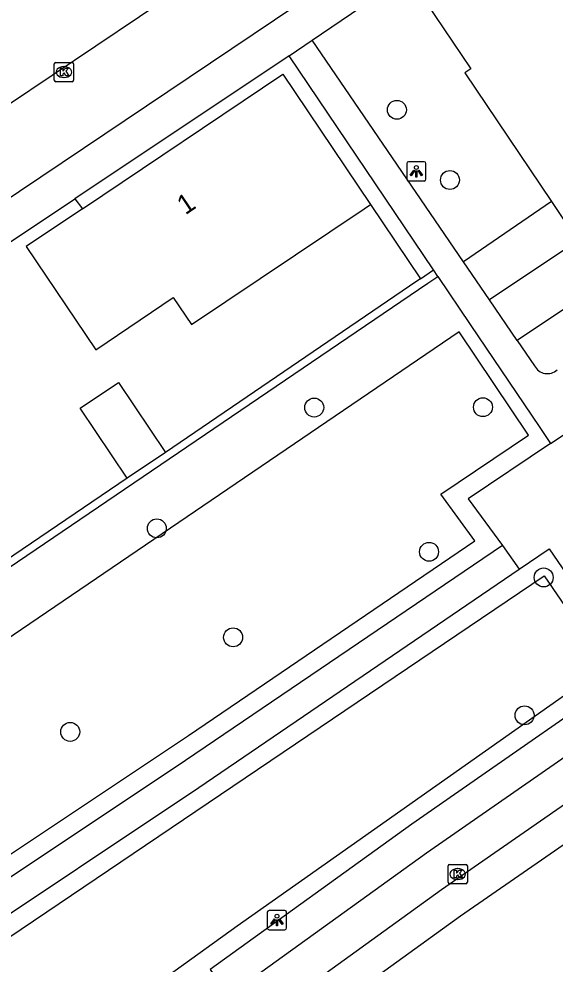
# Model space of a CAD drawing. Extents: x 158797 to 159887, y 384318 to 385255.
# Drawn here: x 159031.85 to 159059.54, y 384368.3 to 384417.15 of the extents above; entities that cross this region are included whole.
import ezdxf

# ---------------------------------------------------------------- set-up
doc = ezdxf.new("R2010")
doc.units = 0
for name, color, linetype in [('IMGEO_Boom', 7, 'Continuous'), ('IMGEO_Groenvoorziening', 7, 'Continuous'), ('IMGEO_Haag', 7, 'Continuous'), ('IMGEO_Kolk', 7, 'Continuous'), ('IMGEO_Lichtpunt', 7, 'Continuous'), ('IMGEO_Pand', 7, 'Continuous'), ('IMGEO_Pand_nummerreeks', 7, 'Continuous'), ('IMGEO_Rijbaan_lokaal_gesloten', 7, 'Continuous'), ('IMGEO_Rijbaan_lokaal_open', 7, 'Continuous'), ('IMGEO_Voetpad_gesloten', 7, 'Continuous'), ('IMGEO_Voetpad_open', 7, 'Continuous')]:
    doc.layers.add(name, color=color, linetype=linetype)

msp = doc.modelspace()

# ---------------------------------------------------------------- linework, layer by layer
at = {"layer": 'IMGEO_Boom'}
for centre in [(159051.375, 384412.45), (159054.113, 384408.822), (159047.101, 384397.061), (159055.818, 384397.079), (159038.972, 384390.816), (159053.034, 384389.605), (159058.955, 384388.28), (159042.91, 384385.184), (159057.969, 384381.153), (159034.498, 384380.297)]:
    msp.add_circle(centre, 0.489, dxfattribs=at)
at = {"layer": 'IMGEO_Groenvoorziening'}
for points in [[(159059.355, 384407.712), (159054.822, 384404.59)], [(159055.403, 384390.171), (159053.644, 384392.587), (159058.175, 384395.638), (159054.593, 384400.969), (158995.74, 384360.943), (158987.932, 384372.193), (158983.941, 384369.552), (158979.202, 384376.413), (158976.747, 384374.656), (158973.959, 384378.628), (158968.788, 384375.118), (158969.589, 384373.816), (158968.459, 384373.087), (158980.069, 384355.74), (158983.714, 384358.095), (158989.738, 384349.543), (159016.985, 384367.967), (159026.37, 384374.159), (159028.031, 384371.736), (159040.606, 384380.112), (159055.403, 384390.171)], [(159043.125, 384370.263), (159019.823, 384353.473), (159007.119, 384344.379), (159001.216, 384353.033), (159018.213, 384364.435), (159020.645, 384360.949), (159030.644, 384367.953), (159030.042, 384368.813), (159058.979, 384388.369), (159060.285, 384386.458), (159062.601, 384388.001), (159064.399, 384385.261), (159043.125, 384370.263)]]:
    msp.add_lwpolyline(points, dxfattribs=at)
at = {"layer": 'IMGEO_Haag'}
for points in [[(159034.741, 384407.855), (159035.124, 384407.332)], [(159050.013, 384407.554), (159052.592, 384403.721)], [(159052.592, 384403.721), (159053.265, 384404.176)], [(159008.312, 384373.15), (159052.973, 384403.495), (159053.493, 384403.838)], [(159052.592, 384403.721), (159052.402, 384403.591), (159039.423, 384394.743)], [(159037.444, 384393.409), (159008.089, 384373.482)]]:
    msp.add_lwpolyline(points, dxfattribs=at)
at = {"layer": 'IMGEO_Kolk'}
for p, q in [((159033.673, 384413.976), (159033.673, 384414.828)), ((159033.748, 384414.902), (159034.6, 384414.902)), ((159034.674, 384414.828), (159034.674, 384413.976)), ((159034.161, 384414.682), (159034.186, 384414.682)), ((159034.6, 384413.902), (159033.748, 384413.902)), ((159034.184, 384414.122), (159034.159, 384414.122)), ((159054.014, 384372.522), (159054.014, 384373.374)), ((159054.089, 384373.448), (159054.941, 384373.448)), ((159055.015, 384373.374), (159055.015, 384372.522)), ((159054.502, 384373.228), (159054.527, 384373.228)), ((159054.941, 384372.448), (159054.089, 384372.448)), ((159054.525, 384372.668), (159054.5, 384372.668))]:
    msp.add_line(p, q, dxfattribs=at)
for points in [[(159033.673, 384413.976), (159033.673, 384414.828)], [(159033.748, 384414.902), (159034.6, 384414.902)], [(159034.674, 384414.828), (159034.674, 384413.976)], [(159033.994, 384414.602), (159034.117, 384414.602), (159034.117, 384414.451), (159034.247, 384414.602), (159034.411, 384414.602), (159034.265, 384414.451), (159034.418, 384414.202), (159034.266, 384414.202), (159034.181, 384414.366), (159034.117, 384414.299), (159034.117, 384414.202), (159033.994, 384414.202), (159033.994, 384414.602)], [(159034.6, 384413.902), (159033.748, 384413.902)], [(159054.014, 384372.522), (159054.014, 384373.374)], [(159054.089, 384373.448), (159054.941, 384373.448)], [(159055.015, 384373.374), (159055.015, 384372.522)], [(159054.335, 384373.148), (159054.458, 384373.148), (159054.458, 384372.997), (159054.588, 384373.148), (159054.752, 384373.148), (159054.606, 384372.997), (159054.759, 384372.748), (159054.607, 384372.748), (159054.522, 384372.912), (159054.458, 384372.845), (159054.458, 384372.748), (159054.335, 384372.748), (159054.335, 384373.148)], [(159054.941, 384372.448), (159054.089, 384372.448)]]:
    msp.add_lwpolyline(points, dxfattribs=at)
for centre, start, end in [((159033.75, 384414.826), 91.552, 178.448), ((159033.75, 384414.826), 91.552, 178.448), ((159034.598, 384414.826), 1.552, 88.448), ((159034.598, 384414.826), 1.552, 88.448), ((159033.75, 384413.978), 181.552, 268.448), ((159033.75, 384413.978), 181.552, 268.448), ((159034.598, 384413.978), 271.552, 358.448), ((159034.598, 384413.978), 271.552, 358.448), ((159054.091, 384373.372), 91.552, 178.448), ((159054.091, 384373.372), 91.552, 178.448), ((159054.939, 384373.372), 1.552, 88.448), ((159054.939, 384373.372), 1.552, 88.448), ((159054.091, 384372.524), 181.552, 268.448), ((159054.091, 384372.524), 181.552, 268.448), ((159054.939, 384372.524), 271.552, 358.448), ((159054.939, 384372.524), 271.552, 358.448)]:
    msp.add_arc(centre, 0.0765, start, end, dxfattribs=at)
for centre, major_axis, ratio, start_param, end_param in [((159034.16, 384414.402), (-0.387, 0.002), 0.722429, 4.712389, 7.853982), ((159034.185, 384414.402), (-0.39, 0.002), 0.717154, 1.570796, 4.712389), ((159054.501, 384372.948), (-0.387, 0.002), 0.722429, 4.712389, 7.853982), ((159054.526, 384372.948), (-0.39, 0.002), 0.717154, 1.570796, 4.712389)]:
    msp.add_ellipse(centre, major_axis=major_axis, ratio=ratio, start_param=start_param, end_param=end_param, dxfattribs=at)
at = {"layer": 'IMGEO_Lichtpunt'}
for p, q in [((159051.879, 384409.672), (159051.879, 384408.865)), ((159051.879, 384409.672), (159051.879, 384408.865)), ((159052.781, 384409.767), (159051.973, 384409.767)), ((159052.781, 384409.767), (159051.973, 384409.767)), ((159052.875, 384408.865), (159052.875, 384409.672)), ((159052.875, 384408.865), (159052.875, 384409.672)), ((159051.973, 384408.771), (159052.781, 384408.771)), ((159051.973, 384408.771), (159052.781, 384408.771)), ((159044.679, 384370.972), (159044.679, 384370.165)), ((159044.679, 384370.972), (159044.679, 384370.165)), ((159045.581, 384371.067), (159044.773, 384371.067)), ((159045.581, 384371.067), (159044.773, 384371.067)), ((159045.675, 384370.165), (159045.675, 384370.972)), ((159045.675, 384370.165), (159045.675, 384370.972)), ((159044.773, 384370.071), (159045.581, 384370.071)), ((159044.773, 384370.071), (159045.581, 384370.071))]:
    msp.add_line(p, q, dxfattribs=at)
for points in [[(159052.253, 384409.336), (159052.292, 384409.308), (159052.104, 384409.046), (159052.066, 384409.073), (159052.253, 384409.336)], [(159052.355, 384409.288), (159052.402, 384409.288), (159052.402, 384408.966), (159052.355, 384408.966), (159052.355, 384409.288)], [(159052.465, 384409.308), (159052.503, 384409.335), (159052.69, 384409.073), (159052.651, 384409.045), (159052.465, 384409.308)], [(159045.053, 384370.636), (159045.092, 384370.608), (159044.904, 384370.346), (159044.866, 384370.373), (159045.053, 384370.636)], [(159045.155, 384370.588), (159045.202, 384370.588), (159045.202, 384370.266), (159045.155, 384370.266), (159045.155, 384370.588)], [(159045.265, 384370.608), (159045.303, 384370.635), (159045.49, 384370.373), (159045.451, 384370.345), (159045.265, 384370.608)]]:
    msp.add_lwpolyline(points, dxfattribs=at)
for centre in [(159052.378, 384409.47), (159045.178, 384370.77)]:
    msp.add_circle(centre, 0.0994, dxfattribs=at)
for centre, start, end in [((159051.973, 384409.672), 90, 180), ((159051.973, 384409.672), 90, 180), ((159052.781, 384409.672), 0, 90), ((159052.781, 384409.672), 0, 90), ((159051.973, 384408.865), 180, 270), ((159051.973, 384408.865), 180, 270), ((159052.781, 384408.865), 270, 0), ((159052.781, 384408.865), 270, 360), ((159044.773, 384370.972), 90, 180), ((159044.773, 384370.972), 90, 180), ((159045.581, 384370.972), 0, 90), ((159045.581, 384370.972), 0, 90), ((159044.773, 384370.165), 180, 270), ((159044.773, 384370.165), 180, 270), ((159045.581, 384370.165), 270, 0), ((159045.581, 384370.165), 270, 360)]:
    msp.add_arc(centre, 0.0946, start, end, dxfattribs=at)
at = {"layer": 'IMGEO_Pand'}
for points in [[(159051.932, 384419.406), (159055.19, 384414.572), (159054.885, 384414.367), (159059.355, 384407.712)], [(159035.124, 384407.332), (159045.478, 384414.294), (159050.013, 384407.554)], [(159035.124, 384407.332), (159032.22, 384405.379), (159035.814, 384400.048), (159039.812, 384402.752), (159040.765, 384401.346), (159049.681, 384407.331), (159050.013, 384407.554)], [(159059.355, 384407.712), (159060.724, 384405.674)], [(159037.444, 384393.409), (159035.008, 384397.022), (159036.987, 384398.356), (159039.423, 384394.743)], [(159039.423, 384394.743), (159037.444, 384393.409)]]:
    msp.add_lwpolyline(points, dxfattribs=at)
at = {"layer": 'IMGEO_Rijbaan_lokaal_gesloten'}
for points in [[(159007.661, 384338.904), (159053.669, 384372.146), (159091.383, 384398.318)], [(159094.05, 384398.036), (159054.666, 384370.765), (158991.834, 384325.383)]]:
    msp.add_lwpolyline(points, dxfattribs=at)
at = {"layer": 'IMGEO_Rijbaan_lokaal_open'}
for points in [[(159049.456, 384420.063), (158998.844, 384386.033), (158964.867, 384435.489), (158968.275, 384437.803)], [(159031.302, 384412.733), (159040.331, 384418.81)]]:
    msp.add_lwpolyline(points, dxfattribs=at)
at = {"layer": 'IMGEO_Voetpad_gesloten'}
for points in [[(159056.82, 384389.923), (159040.454, 384378.819), (159027.765, 384370.356)], [(159056.82, 384389.923), (159057.684, 384388.701)], [(159028.636, 384369.078), (159041.135, 384377.422), (159057.684, 384388.701)]]:
    msp.add_lwpolyline(points, dxfattribs=at)
at = {"layer": 'IMGEO_Voetpad_open'}
for points in [[(159102.544, 384430.611), (159057.591, 384400.534)], [(159047.004, 384416.043), (159050.534, 384418.464)], [(159045.812, 384415.243), (159047.004, 384416.043)], [(159054.822, 384404.59), (159047.004, 384416.043)], [(159045.812, 384415.243), (159034.741, 384407.855)], [(159053.265, 384404.176), (159045.812, 384415.243)], [(159023.857, 384400.592), (159034.741, 384407.855)], [(159060.724, 384405.674), (159056.16, 384402.63)], [(159056.16, 384402.63), (159054.822, 384404.59)], [(159053.493, 384403.838), (159053.265, 384404.176)], [(159053.493, 384403.838), (159055.164, 384401.357), (159058.753, 384396.027), (159059.312, 384395.198)], [(159057.591, 384400.534), (159056.16, 384402.63)], [(159057.591, 384400.534), (159058.489, 384399.218)], [(159009.065, 384342.452), (159052.896, 384374.043), (159087.632, 384398.189)], [(159059.312, 384395.198), (159060.723, 384396.135)], [(159059.312, 384395.198), (159055.063, 384392.337), (159056.82, 384389.923)], [(159057.684, 384388.701), (159059.237, 384389.763), (159060.553, 384387.838), (159062.884, 384389.392)], [(159065.77, 384384.995), (159052.15, 384375.534), (159041.719, 384368.017), (159042.006, 384367.619), (159040.072, 384366.237), (159039.79, 384366.628), (159036.663, 384364.374), (159036.932, 384364.001), (159035.26, 384362.747), (159034.968, 384363.153), (159030.236, 384359.743), (159030.529, 384359.337), (159028.565, 384357.922), (159028.272, 384358.328), (159022.13, 384353.902), (159022.428, 384353.488), (159020.815, 384352.33), (159020.519, 384352.741), (159006.925, 384343.011)]]:
    msp.add_lwpolyline(points, dxfattribs=at)
msp.add_arc((159059.143, 384399.549), 0.734, 206.8619, 313.1221, dxfattribs=at)

# ---------------------------------------------------------------- texts
at = {"layer": 'IMGEO_Pand_nummerreeks'}
msp.add_text('1', height=1, rotation=33.9879, dxfattribs=at).set_placement((159040.446, 384406.993))

doc.saveas('drawing.dxf')
